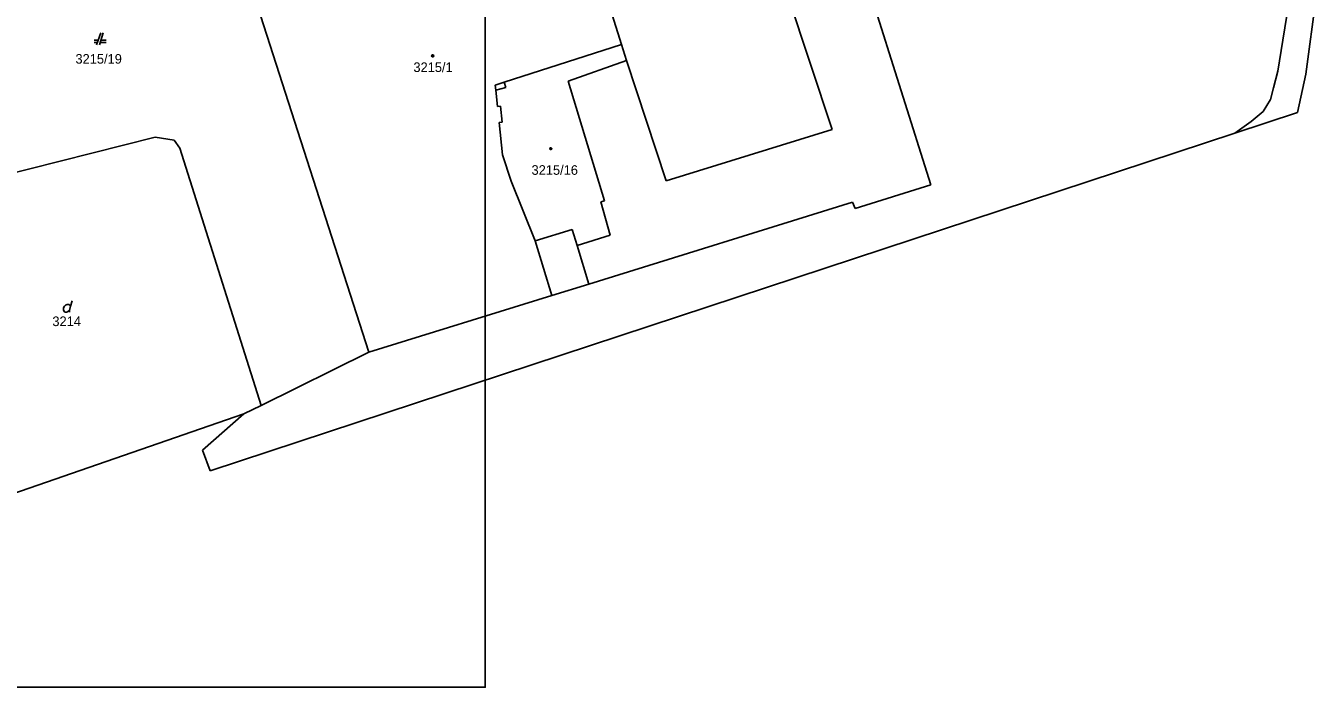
# Model space of a CAD drawing. Extents: x -263587 to -261993, y -1238795 to -1236748.
# Drawn here: x -262771.6 to -262556.6, y -1238768.1 to -1238657.9 of the extents above; entities that cross this region are included whole.
import ezdxf

# ---------------------------------------------------------------- set-up
doc = ezdxf.new("R2010")
doc.units = 0
doc.layers.add('Vrstva 1', color=7, linetype='Continuous')
doc.layers.add('Vrstva 51', color=7, linetype='Continuous')

msp = doc.modelspace()

# ---------------------------------------------------------------- linework, layer by layer
at = {"layer": 'Vrstva 1'}
for p, q in [((-262714.42, -1238712.3), (-262736.63, -1238643.27)), ((-262736.63, -1238643.27), (-262714.42, -1238712.3)), ((-262677.4, -1238644.79), (-262672.32, -1238661.03)), ((-262637.23, -1238675.21), (-262645.74, -1238649.36)), ((-262562.96, -1238665.49), (-262560.87, -1238652.43)), ((-262630.74, -1238652.74), (-262620.8, -1238684.39)), ((-262620.8, -1238684.39), (-262630.74, -1238652.74)), ((-262556.57, -1238652.99), (-262558.27, -1238665.98)), ((-262759.07, -1238659.1), (-262759.77, -1238661.1)), ((-262759.27, -1238661.1), (-262758.67, -1238659.1)), ((-262759.49, -1238660.3), (-262760.17, -1238660.3)), ((-262760.17, -1238660.7), (-262759.63, -1238660.7)), ((-262759.15, -1238660.7), (-262758.17, -1238660.7)), ((-262758.17, -1238660.3), (-262759.03, -1238660.3)), ((-262691.85, -1238667.32), (-262672.32, -1238661.03)), ((-262672.32, -1238661.03), (-262691.85, -1238667.32)), ((-262672.32, -1238661.03), (-262671.48, -1238663.71)), ((-262671.48, -1238663.71), (-262672.32, -1238661.03)), ((-262671.48, -1238663.71), (-262681.23, -1238667.12)), ((-262681.23, -1238667.12), (-262671.48, -1238663.71)), ((-262671.48, -1238663.71), (-262664.89, -1238683.77)), ((-262563.66, -1238668.24), (-262562.96, -1238665.49)), ((-262693.34, -1238667.81), (-262691.85, -1238667.32)), ((-262691.85, -1238667.32), (-262693.34, -1238667.81)), ((-262691.85, -1238667.32), (-262691.6, -1238668.19)), ((-262681.23, -1238667.12), (-262675.17, -1238687.05)), ((-262675.17, -1238687.05), (-262681.23, -1238667.12)), ((-262558.27, -1238665.98), (-262559.7, -1238672.35)), ((-262693.26, -1238668.66), (-262693.34, -1238667.81)), ((-262693.34, -1238667.81), (-262693.26, -1238668.66)), ((-262691.6, -1238668.19), (-262693.26, -1238668.66)), ((-262692.99, -1238671.38), (-262693.26, -1238668.66)), ((-262693.26, -1238668.66), (-262692.99, -1238671.38)), ((-262564.2, -1238670.2), (-262563.66, -1238668.24)), ((-262692.48, -1238671.3), (-262692.99, -1238671.38)), ((-262692.99, -1238671.38), (-262692.48, -1238671.3)), ((-262692.22, -1238673.96), (-262692.48, -1238671.3)), ((-262692.48, -1238671.3), (-262692.22, -1238673.96)), ((-262565.43, -1238672.19), (-262564.2, -1238670.2)), ((-262692.7, -1238674.01), (-262692.22, -1238673.96)), ((-262692.22, -1238673.96), (-262692.7, -1238674.01)), ((-262692.15, -1238679.42), (-262692.7, -1238674.01)), ((-262692.7, -1238674.01), (-262692.15, -1238679.42)), ((-262559.7, -1238672.35), (-262570.12, -1238675.78)), ((-262570.12, -1238675.78), (-262567.39, -1238673.87)), ((-262567.39, -1238673.87), (-262565.43, -1238672.19)), ((-262570.12, -1238675.78), (-262740.88, -1238732.05)), ((-262664.89, -1238683.77), (-262637.23, -1238675.21)), ((-262787.22, -1238685.88), (-262750.04, -1238676.49)), ((-262750.04, -1238676.49), (-262787.22, -1238685.88)), ((-262750.04, -1238676.49), (-262746.84, -1238676.99)), ((-262746.84, -1238676.99), (-262750.04, -1238676.49)), ((-262746.84, -1238676.99), (-262745.88, -1238678.28)), ((-262745.88, -1238678.28), (-262746.84, -1238676.99)), ((-262745.88, -1238678.28), (-262732.37, -1238721.14)), ((-262732.37, -1238721.14), (-262745.88, -1238678.28)), ((-262690.71, -1238683.8), (-262692.15, -1238679.42)), ((-262692.15, -1238679.42), (-262690.71, -1238683.8)), ((-262686.68, -1238693.74), (-262690.71, -1238683.8)), ((-262690.71, -1238683.8), (-262686.68, -1238693.74)), ((-262620.8, -1238684.39), (-262633.41, -1238688.37)), ((-262633.41, -1238688.37), (-262620.8, -1238684.39)), ((-262675.17, -1238687.05), (-262675.78, -1238687.25)), ((-262675.78, -1238687.25), (-262675.17, -1238687.05)), ((-262633.81, -1238687.32), (-262677.77, -1238700.93)), ((-262677.77, -1238700.93), (-262633.81, -1238687.32)), ((-262675.78, -1238687.25), (-262674.19, -1238692.82)), ((-262674.19, -1238692.82), (-262675.78, -1238687.25)), ((-262633.41, -1238688.37), (-262633.81, -1238687.32)), ((-262633.81, -1238687.32), (-262633.41, -1238688.37)), ((-262686.68, -1238693.74), (-262680.52, -1238691.87)), ((-262680.52, -1238691.87), (-262679.72, -1238694.5)), ((-262674.19, -1238692.82), (-262679.72, -1238694.5)), ((-262679.72, -1238694.5), (-262674.19, -1238692.82)), ((-262683.93, -1238702.82), (-262686.68, -1238693.74)), ((-262686.68, -1238693.74), (-262683.93, -1238702.82)), ((-262679.72, -1238694.5), (-262677.77, -1238700.93)), ((-262677.77, -1238700.93), (-262679.72, -1238694.5)), ((-262677.77, -1238700.93), (-262683.93, -1238702.82)), ((-262683.93, -1238702.82), (-262677.77, -1238700.93)), ((-262764.12, -1238704.62), (-262763.85, -1238703.72)), ((-262683.93, -1238702.82), (-262714.42, -1238712.3)), ((-262714.42, -1238712.3), (-262683.93, -1238702.82)), ((-262732.37, -1238721.14), (-262714.42, -1238712.3)), ((-262714.42, -1238712.3), (-262732.37, -1238721.14)), ((-262732.37, -1238721.14), (-262735.27, -1238722.57)), ((-262735.27, -1238722.57), (-262732.37, -1238721.14)), ((-262735.27, -1238722.57), (-262775.35, -1238736.45)), ((-262742.12, -1238728.6), (-262735.27, -1238722.57)), ((-262740.88, -1238732.05), (-262742.12, -1238728.6))]:
    msp.add_line(p, q, dxfattribs=at)
for points in [[(-262703.68, -1238662.76), (-262703.59, -1238662.91), (-262703.68, -1238663.06), (-262703.86, -1238663.06), (-262703.95, -1238662.91), (-262703.86, -1238662.76)], [(-262684.01, -1238678.22), (-262683.92, -1238678.37), (-262684.01, -1238678.52), (-262684.19, -1238678.52), (-262684.28, -1238678.37), (-262684.19, -1238678.22)]]:
    msp.add_lwpolyline(points, close=True, dxfattribs=at)
msp.add_lwpolyline([(-262764.3, -1238705.61), (-262764.3, -1238705.34), (-262764.12, -1238704.62), (-262764.21, -1238704.44), (-262764.39, -1238704.35), (-262764.66, -1238704.35), (-262764.93, -1238704.44), (-262765.11, -1238704.62), (-262765.29, -1238704.89), (-262765.29, -1238705.25), (-262765.2, -1238705.52), (-262765.02, -1238705.61), (-262764.75, -1238705.61), (-262764.57, -1238705.52), (-262764.3, -1238705.34)], dxfattribs=at)
at = {"layer": 'Vrstva 51'}
msp.add_lwpolyline([(-262992.03, -1237088.09), (-262695.03, -1237088.09), (-262695.03, -1238768.09), (-262992.03, -1238768.09)], close=True, dxfattribs=at)

# ---------------------------------------------------------------- texts
at = {"layer": 'Vrstva 1'}
for s, p in [('3215/19', (-262763.3, -1238664.23)), ('3215/1', (-262706.991, -1238665.62)), ('3215/16', (-262687.308, -1238682.74)), ('3214', (-262767.144, -1238707.94))]:
    msp.add_text(s, height=1.6, dxfattribs=at).set_placement(p)

doc.saveas('drawing.dxf')
